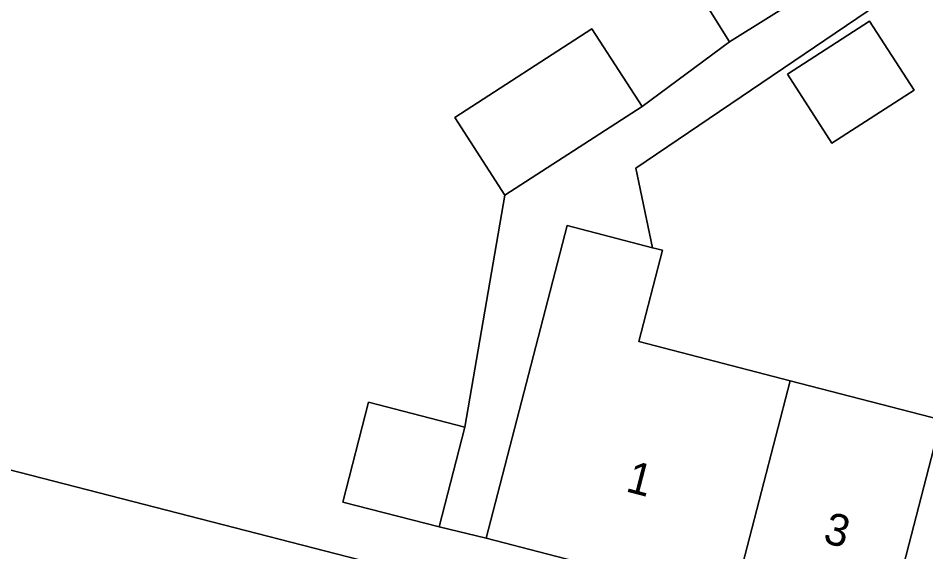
# Model space of a CAD drawing. Extents: x 158352 to 159489, y 383828 to 384603.
# Drawn here: x 159212.29 to 159240.77, y 384426.22 to 384442.95 of the extents above; entities that cross this region are included whole.
import ezdxf

# ---------------------------------------------------------------- set-up
doc = ezdxf.new("R2010")
doc.units = 0
for name, color, linetype in [('IMGEO_Erf', 7, 'Continuous'), ('IMGEO_Pand', 7, 'Continuous'), ('IMGEO_Pand_nummerreeks', 7, 'Continuous'), ('IMGEO_Voetpad_open', 7, 'Continuous')]:
    doc.layers.add(name, color=color, linetype=linetype)

msp = doc.modelspace()

# ---------------------------------------------------------------- linework, layer by layer
at = {"layer": 'IMGEO_Erf'}
for points in [[(159247.84, 384449.193), (159231.663, 384438.248), (159232.188, 384435.754), (159232.498, 384435.674), (159231.757, 384432.816), (159236.507, 384431.585), (159241.246, 384430.357)], [(159244.248, 384422.168), (159239.447, 384423.412), (159234.708, 384424.64), (159226.969, 384426.646), (159225.492, 384427.002), (159222.472, 384427.78), (159223.278, 384430.908), (159226.298, 384430.13), (159227.56, 384437.401), (159225.988, 384439.837), (159230.29, 384442.614), (159231.862, 384440.179), (159234.606, 384442.211), (159233.049, 384444.706)], [(159205.922, 384430.361), (159263.47, 384415.564)]]:
    msp.add_lwpolyline(points, dxfattribs=at)
msp.add_lwpolyline([(159240.394, 384440.697), (159237.82, 384439.035), (159236.426, 384441.195), (159238.999, 384442.857)], close=True, dxfattribs=at)
at = {"layer": 'IMGEO_Pand'}
for points in [[(159235.509, 384446.242), (159233.049, 384444.706), (159234.606, 384442.211), (159237.139, 384443.793)], [(159238.999, 384442.857), (159236.426, 384441.195), (159237.82, 384439.035), (159240.394, 384440.697)], [(159231.862, 384440.179), (159230.29, 384442.614), (159225.988, 384439.837), (159227.56, 384437.401)], [(159236.507, 384431.585), (159231.757, 384432.816), (159232.498, 384435.674), (159232.188, 384435.754), (159229.509, 384436.448), (159228.223, 384431.487), (159226.969, 384426.646), (159234.708, 384424.64)], [(159239.447, 384423.412), (159241.246, 384430.357), (159236.507, 384431.585), (159234.708, 384424.64)], [(159225.492, 384427.002), (159226.298, 384430.13), (159223.278, 384430.908), (159222.472, 384427.78)], [(159246.048, 384429.112), (159241.246, 384430.357), (159239.447, 384423.412), (159244.248, 384422.168)]]:
    msp.add_lwpolyline(points, close=True, dxfattribs=at)
at = {"layer": 'IMGEO_Voetpad_open'}
for points in [[(159237.139, 384443.793), (159234.606, 384442.211), (159231.862, 384440.179), (159227.56, 384437.401), (159226.298, 384430.13), (159225.492, 384427.002), (159226.969, 384426.646), (159228.223, 384431.487), (159229.509, 384436.448), (159232.188, 384435.754), (159231.663, 384438.248), (159247.84, 384449.193)], [(159281.396, 384407.509), (159281.457, 384407.493), (159282.202, 384407.296), (159282.901, 384410.57), (159281.617, 384410.9), (159275.607, 384412.445), (159269.597, 384413.989), (159263.47, 384415.564), (159205.922, 384430.361), (159202.919, 384431.126), (159199.735, 384431.937)]]:
    msp.add_lwpolyline(points, dxfattribs=at)

# ---------------------------------------------------------------- texts
at = {"layer": 'IMGEO_Pand_nummerreeks'}
for s, rotation, p in [('1', 345.4698, (159231.314, 384428.123)), ('3', 345.4711, (159237.505, 384426.518))]:
    msp.add_text(s, height=1, rotation=rotation, dxfattribs=at).set_placement(p)

doc.saveas('drawing.dxf')
